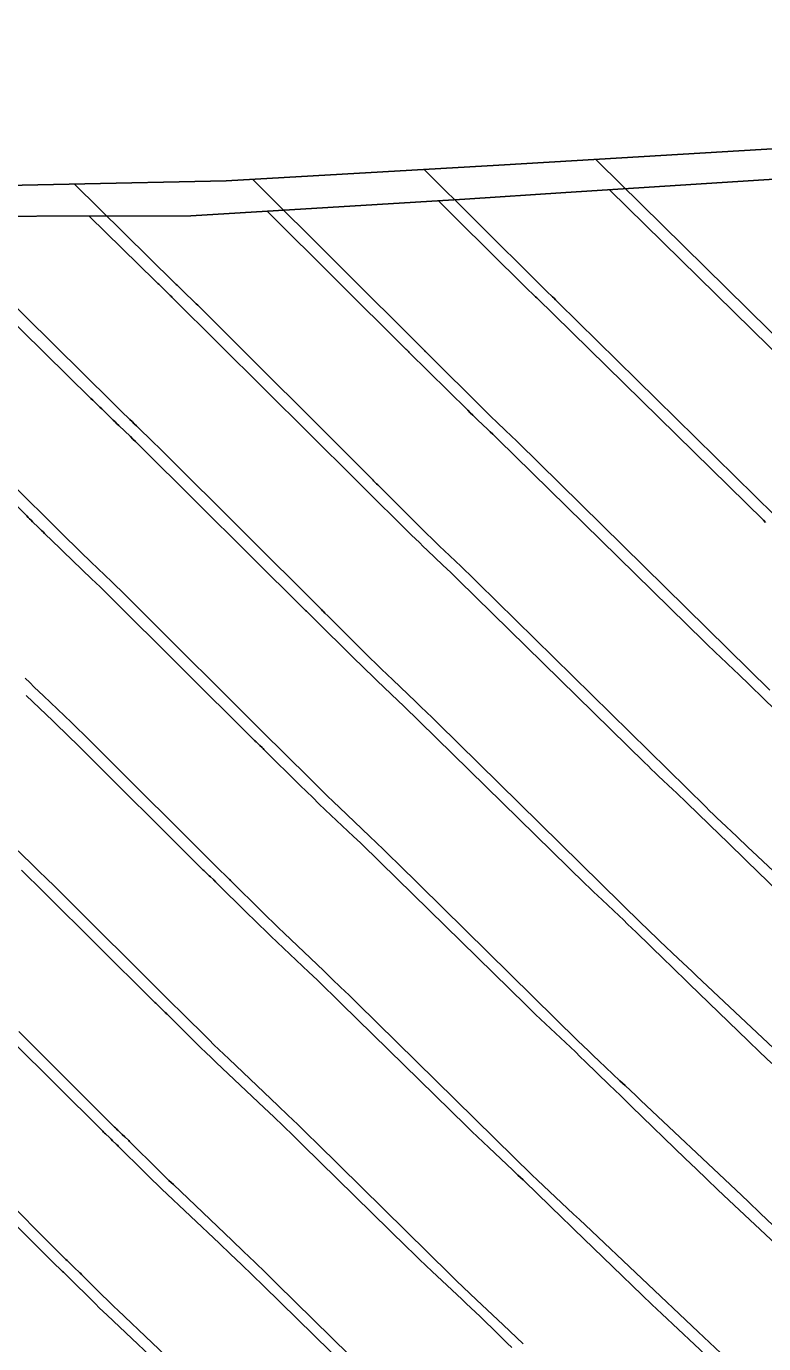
# Model space of a CAD drawing. Extents: x 954385 to 988206, y 1868364 to 1924553.
# Drawn here: x 955478.88 to 955496.09, y 1923369.5 to 1923400.23 of the extents above; entities that cross this region are included whole.
import ezdxf

# ---------------------------------------------------------------- set-up
doc = ezdxf.new("R2010")
doc.units = 0
for name, color, linetype in [('1', 7, 'Continuous'), ('Ex_Major Contours', 7, 'Continuous'), ('Ex_Minor Contours', 7, 'Continuous'), ('Perimeter', 7, 'Continuous')]:
    doc.layers.add(name, color=color, linetype=linetype)

msp = doc.modelspace()

# ---------------------------------------------------------------- linework, layer by layer
at = {"layer": '1'}
for points in [[(955453.505, 1923400.232), (955460.769, 1923398.966), (955464.707, 1923398.33), (955467.983, 1923397.733), (955475.166, 1923396.549), (955476.214, 1923396.472), (955483.55, 1923396.627), (955489.911, 1923396.995), (955492.255, 1923397.137), (955500.843, 1923397.65), (955503.087, 1923397.29), (955508.48, 1923397.31), (955515.776, 1923397.367), (955516.355, 1923397.313), (955516.853, 1923397.268), (955522.152, 1923395.238), (955525.431, 1923394.005), (955533.143, 1923387.603)], [(955497.718, 1923387.475), (955491.296, 1923393.791), (955491.263, 1923393.824), (955491.23, 1923393.856), (955491.197, 1923393.888), (955491.163, 1923393.92), (955491.029, 1923394.048), (955490.995, 1923394.079), (955490.962, 1923394.112), (955490.929, 1923394.144), (955490.896, 1923394.177), (955489.409, 1923395.656), (955489.385, 1923395.679), (955488.167, 1923396.894)], [(955492.163, 1923397.132), (955492.226, 1923397.069), (955492.234, 1923397.062), (955499.209, 1923390.201), (955499.25, 1923390.16), (955499.292, 1923390.12), (955499.334, 1923390.08), (955499.376, 1923390.04), (955499.586, 1923389.842), (955499.712, 1923389.723), (955500.408, 1923389.067), (955500.537, 1923388.945), (955500.667, 1923388.822), (955500.796, 1923388.698), (955500.924, 1923388.574), (955503.202, 1923386.37), (955503.625, 1923385.961), (955504.048, 1923385.554), (955504.473, 1923385.147), (955504.897, 1923384.741), (955522.993, 1923367.482)], [(955480.01, 1923396.552), (955482.333, 1923394.259), (955482.356, 1923394.236), (955482.38, 1923394.213), (955482.403, 1923394.191), (955482.426, 1923394.168), (955482.519, 1923394.077), (955482.542, 1923394.055), (955482.565, 1923394.032), (955482.589, 1923394.009), (955482.612, 1923393.987), (955482.756, 1923393.849), (955482.788, 1923393.819), (955482.819, 1923393.788), (955482.85, 1923393.758), (955482.882, 1923393.727), (955486.973, 1923389.645), (955486.987, 1923389.631), (955487.001, 1923389.617), (955487.057, 1923389.564), (955487.087, 1923389.534), (955487.1, 1923389.522), (955487.106, 1923389.516), (955488.239, 1923388.389), (955488.336, 1923388.292), (955488.434, 1923388.197), (955488.532, 1923388.102), (955488.631, 1923388.007), (955489.027, 1923387.631), (955489.126, 1923387.536), (955489.225, 1923387.442), (955489.323, 1923387.346), (955489.421, 1923387.251), (955494.736, 1923382.022), (955494.825, 1923381.935), (955494.914, 1923381.849), (955495.004, 1923381.763), (955495.094, 1923381.677), (955495.457, 1923381.335), (955495.547, 1923381.25), (955495.638, 1923381.165), (955495.728, 1923381.079), (955495.819, 1923380.994), (955497.317, 1923379.582)], [(955496.227, 1923384.748), (955490.358, 1923390.521), (955490.293, 1923390.585), (955490.227, 1923390.649), (955490.161, 1923390.712), (955490.095, 1923390.775), (955489.83, 1923391.027), (955489.764, 1923391.091), (955489.698, 1923391.154), (955489.633, 1923391.218), (955489.568, 1923391.283), (955488.257, 1923392.586), (955488.243, 1923392.601), (955488.196, 1923392.646), (955488.183, 1923392.658), (955488.179, 1923392.662), (955484.169, 1923396.663)], [(955496.312, 1923376.397), (955494.521, 1923378.084), (955494.415, 1923378.185), (955494.308, 1923378.285), (955494.201, 1923378.386), (955494.094, 1923378.487), (955493.667, 1923378.889), (955493.561, 1923378.99), (955493.455, 1923379.092), (955493.35, 1923379.194), (955493.245, 1923379.296), (955488.483, 1923383.98), (955488.353, 1923384.108), (955488.222, 1923384.234), (955488.091, 1923384.361), (955487.96, 1923384.486), (955487.432, 1923384.987), (955487.301, 1923385.113), (955487.17, 1923385.24), (955487.04, 1923385.367), (955486.91, 1923385.495), (955485.954, 1923386.446), (955485.937, 1923386.463), (955485.92, 1923386.48), (955485.85, 1923386.547), (955485.807, 1923386.588), (955485.787, 1923386.607), (955485.767, 1923386.627), (955482.091, 1923390.295), (955482.023, 1923390.362), (955481.954, 1923390.43), (955481.885, 1923390.497), (955481.816, 1923390.563), (955481.503, 1923390.863), (955481.452, 1923390.912), (955481.401, 1923390.962), (955481.35, 1923391.011), (955481.299, 1923391.06), (955481.096, 1923391.259), (955481.045, 1923391.308), (955480.995, 1923391.358), (955480.944, 1923391.407), (955480.894, 1923391.457), (955476.127, 1923396.163)], [(955475.201, 1923392.854), (955479.454, 1923388.655), (955479.532, 1923388.579), (955479.61, 1923388.502), (955479.688, 1923388.425), (955479.766, 1923388.349), (955480.079, 1923388.044), (955480.157, 1923387.967), (955480.236, 1923387.891), (955480.314, 1923387.815), (955480.393, 1923387.74), (955480.877, 1923387.277), (955480.983, 1923387.174), (955481.089, 1923387.071), (955481.195, 1923386.967), (955481.3, 1923386.863), (955484.561, 1923383.61), (955484.573, 1923383.597), (955484.586, 1923383.584), (955484.599, 1923383.572), (955484.612, 1923383.559), (955484.702, 1923383.473), (955484.758, 1923383.42), (955484.769, 1923383.409), (955484.78, 1923383.398), (955484.791, 1923383.387), (955484.802, 1923383.376), (955485.623, 1923382.56), (955485.764, 1923382.42), (955485.905, 1923382.282), (955486.048, 1923382.144), (955486.191, 1923382.007), (955486.892, 1923381.342), (955487.056, 1923381.185), (955487.22, 1923381.027), (955487.383, 1923380.869), (955487.545, 1923380.71), (955491.754, 1923376.57), (955491.874, 1923376.452), (955491.996, 1923376.335), (955492.118, 1923376.218), (955492.24, 1923376.102), (955492.732, 1923375.638), (955492.855, 1923375.522), (955492.978, 1923375.406), (955493.101, 1923375.29), (955493.224, 1923375.175), (955495.437, 1923373.089), (955495.726, 1923372.816), (955496.015, 1923372.541), (955496.302, 1923372.266)], [(955495.084, 1923369.285), (955494.823, 1923369.534), (955494.562, 1923369.781), (955491.926, 1923372.265), (955491.787, 1923372.396), (955491.648, 1923372.527), (955491.509, 1923372.658), (955491.37, 1923372.789), (955490.813, 1923373.314), (955490.675, 1923373.445), (955490.537, 1923373.578), (955490.399, 1923373.711), (955490.263, 1923373.844), (955486.607, 1923377.44), (955486.413, 1923377.63), (955486.217, 1923377.82), (955486.021, 1923378.009), (955485.824, 1923378.197), (955484.899, 1923379.076), (955484.769, 1923379.2), (955484.641, 1923379.324), (955484.513, 1923379.449), (955484.385, 1923379.575), (955483.651, 1923380.306), (955483.637, 1923380.32), (955483.624, 1923380.333), (955483.61, 1923380.346), (955483.596, 1923380.359), (955483.514, 1923380.438), (955483.418, 1923380.53), (955483.402, 1923380.546), (955483.386, 1923380.561), (955483.37, 1923380.577), (955483.354, 1923380.592), (955480.509, 1923383.431), (955480.367, 1923383.572), (955480.224, 1923383.712), (955480.081, 1923383.852), (955479.937, 1923383.99), (955479.284, 1923384.616), (955479.177, 1923384.718), (955479.071, 1923384.821), (955478.965, 1923384.924), (955478.859, 1923385.027)], [(955490.473, 1923369.501), (955490.318, 1923369.648), (955490.163, 1923369.794), (955490.007, 1923369.941), (955489.386, 1923370.526), (955489.231, 1923370.673), (955489.077, 1923370.821), (955488.924, 1923370.969), (955488.772, 1923371.118), (955485.67, 1923374.169), (955485.443, 1923374.392), (955485.215, 1923374.613), (955484.986, 1923374.833), (955484.756, 1923375.052), (955483.607, 1923376.144), (955483.491, 1923376.255), (955483.376, 1923376.366), (955483.262, 1923376.478), (955483.148, 1923376.591), (955482.499, 1923377.236), (955482.483, 1923377.252), (955482.467, 1923377.268), (955482.451, 1923377.284), (955482.435, 1923377.299), (955482.337, 1923377.393), (955482.304, 1923377.424), (955482.223, 1923377.502), (955482.204, 1923377.52), (955482.185, 1923377.538), (955482.167, 1923377.556), (955482.148, 1923377.575), (955479.718, 1923380), (955479.539, 1923380.177), (955479.359, 1923380.354), (955479.179, 1923380.529), (955478.997, 1923380.704), (955478.174, 1923381.492)], [(955487.28, 1923368.392), (955484.732, 1923370.899), (955484.473, 1923371.153), (955484.212, 1923371.406), (955483.951, 1923371.657), (955483.689, 1923371.908), (955482.315, 1923373.213), (955482.213, 1923373.31), (955482.111, 1923373.408), (955482.011, 1923373.507), (955481.91, 1923373.606), (955481.347, 1923374.166), (955481.329, 1923374.184), (955481.31, 1923374.203), (955481.292, 1923374.221), (955481.273, 1923374.239), (955481.179, 1923374.329), (955481.122, 1923374.383), (955481.029, 1923374.473), (955481.007, 1923374.494), (955480.985, 1923374.515), (955480.963, 1923374.536), (955480.942, 1923374.557), (955478.927, 1923376.568), (955478.711, 1923376.782)], [(955478.136, 1923373.136), (955479.736, 1923371.54), (955479.76, 1923371.516), (955479.785, 1923371.492), (955479.809, 1923371.468), (955479.834, 1923371.444), (955479.962, 1923371.322), (955480.026, 1923371.26), (955480.111, 1923371.179), (955480.132, 1923371.158), (955480.154, 1923371.138), (955480.175, 1923371.117), (955480.196, 1923371.096), (955480.673, 1923370.621), (955480.76, 1923370.536), (955480.847, 1923370.45), (955480.934, 1923370.365), (955481.023, 1923370.281), (955482.621, 1923368.763)]]:
    msp.add_lwpolyline(points, dxfattribs=at)
at = {"layer": 'Ex_Major Contours'}
for points in [[(955496.131, 1923388.662), (955496.083, 1923388.709), (955490.791, 1923393.898), (955490.766, 1923393.922), (955490.742, 1923393.946), (955490.717, 1923393.97), (955490.692, 1923393.993), (955490.592, 1923394.088), (955490.567, 1923394.112), (955490.542, 1923394.136), (955490.517, 1923394.16), (955490.493, 1923394.184), (955488.939, 1923395.725), (955488.931, 1923395.733), (955488.495, 1923396.166)], [(955478.882, 1923384.624), (955479.502, 1923384.032), (955479.638, 1923383.9), (955479.774, 1923383.769), (955479.91, 1923383.636), (955480.045, 1923383.503), (955483.013, 1923380.552), (955483.028, 1923380.537), (955483.043, 1923380.522), (955483.059, 1923380.507), (955483.074, 1923380.492), (955483.154, 1923380.417), (955483.181, 1923380.391), (955483.248, 1923380.327), (955483.261, 1923380.314), (955483.274, 1923380.302), (955483.287, 1923380.289), (955483.3, 1923380.276), (955484.058, 1923379.524), (955484.189, 1923379.395), (955484.321, 1923379.266), (955484.454, 1923379.139), (955484.587, 1923379.012), (955485.475, 1923378.17), (955485.668, 1923377.988), (955485.859, 1923377.804), (955486.05, 1923377.62), (955486.239, 1923377.434), (955489.148, 1923374.582), (955489.279, 1923374.455), (955489.411, 1923374.328), (955489.543, 1923374.201), (955489.676, 1923374.076), (955490.235, 1923373.55), (955490.355, 1923373.437), (955490.475, 1923373.323), (955490.594, 1923373.209), (955490.713, 1923373.094), (955491.187, 1923372.633), (955491.305, 1923372.518), (955491.424, 1923372.403), (955491.543, 1923372.288), (955491.661, 1923372.173), (955492.793, 1923371.078), (955493.021, 1923370.857), (955493.25, 1923370.638), (955493.481, 1923370.419), (955493.712, 1923370.201), (955495.994, 1923368.056)]]:
    msp.add_lwpolyline(points, dxfattribs=at)
at = {"layer": 'Ex_Minor Contours'}
for points in [[(955492.488, 1923396.419), (955497.469, 1923391.534)], [(955496.364, 1923384.278), (955495.481, 1923385.136), (955495.416, 1923385.199), (955495.351, 1923385.262), (955495.285, 1923385.324), (955495.22, 1923385.386), (955494.956, 1923385.633), (955494.891, 1923385.695), (955494.825, 1923385.758), (955494.76, 1923385.82), (955494.696, 1923385.883), (955489.881, 1923390.605), (955489.823, 1923390.661), (955489.765, 1923390.717), (955489.707, 1923390.773), (955489.648, 1923390.829), (955489.414, 1923391.05), (955489.356, 1923391.106), (955489.298, 1923391.162), (955489.24, 1923391.218), (955489.183, 1923391.275), (955487.811, 1923392.635), (955487.8, 1923392.647), (955487.776, 1923392.67), (955487.754, 1923392.69), (955487.747, 1923392.697), (955484.504, 1923395.921)], [(955496.277, 1923376.036), (955495.999, 1923376.302), (955495.722, 1923376.57), (955494.351, 1923377.897), (955494.207, 1923378.037), (955494.063, 1923378.176), (955493.919, 1923378.316), (955493.776, 1923378.455), (955493.11, 1923379.103), (955493.012, 1923379.198), (955492.913, 1923379.292), (955492.814, 1923379.387), (955492.715, 1923379.48), (955492.316, 1923379.854), (955492.217, 1923379.948), (955492.118, 1923380.043), (955492.02, 1923380.137), (955491.922, 1923380.233), (955488.06, 1923384.02), (955487.936, 1923384.14), (955487.812, 1923384.261), (955487.687, 1923384.38), (955487.562, 1923384.5), (955487.06, 1923384.975), (955486.934, 1923385.094), (955486.81, 1923385.214), (955486.686, 1923385.335), (955486.563, 1923385.457), (955485.556, 1923386.455), (955485.54, 1923386.471), (955485.524, 1923386.487), (955485.483, 1923386.526), (955485.458, 1923386.549), (955485.418, 1923386.588), (955485.399, 1923386.606), (955485.38, 1923386.625), (955481.551, 1923390.431), (955481.492, 1923390.489), (955481.433, 1923390.547), (955481.373, 1923390.605), (955481.313, 1923390.662), (955481.042, 1923390.921), (955480.998, 1923390.963), (955480.954, 1923391.006), (955480.91, 1923391.048), (955480.866, 1923391.091), (955480.645, 1923391.306), (955480.603, 1923391.347), (955480.56, 1923391.388), (955480.476, 1923391.471), (955480.434, 1923391.512), (955480.392, 1923391.553), (955476.073, 1923395.799)], [(955497.187, 1923379.315), (955495.695, 1923380.76), (955495.539, 1923380.911), (955495.382, 1923381.063), (955495.226, 1923381.215), (955495.07, 1923381.367), (955494.295, 1923382.12), (955494.214, 1923382.199), (955494.132, 1923382.277), (955494.05, 1923382.355), (955493.967, 1923382.433), (955493.636, 1923382.744), (955493.554, 1923382.822), (955493.472, 1923382.9), (955493.39, 1923382.979), (955493.309, 1923383.058), (955488.97, 1923387.312), (955488.88, 1923387.401), (955488.789, 1923387.489), (955488.697, 1923387.577), (955488.605, 1923387.664), (955488.237, 1923388.013), (955488.145, 1923388.1), (955488.054, 1923388.188), (955487.963, 1923388.277), (955487.873, 1923388.366), (955486.684, 1923389.545), (955486.667, 1923389.562), (955486.628, 1923389.599), (955486.589, 1923389.636), (955486.576, 1923389.648), (955486.563, 1923389.661), (955482.304, 1923393.895), (955482.283, 1923393.916), (955482.262, 1923393.937), (955482.24, 1923393.957), (955482.219, 1923393.978), (955482.123, 1923394.07), (955482.107, 1923394.085), (955482.091, 1923394.1), (955482.075, 1923394.115), (955482.06, 1923394.13), (955481.974, 1923394.214), (955481.951, 1923394.236), (955481.898, 1923394.288), (955481.891, 1923394.295), (955480.353, 1923395.807)], [(955497.223, 1923371.023), (955495.274, 1923372.854), (955495.018, 1923373.095), (955494.764, 1923373.337), (955494.51, 1923373.58), (955494.257, 1923373.824), (955493.006, 1923375.035), (955492.875, 1923375.162), (955492.743, 1923375.29), (955492.612, 1923375.417), (955492.481, 1923375.544), (955491.924, 1923376.086), (955491.809, 1923376.197), (955491.694, 1923376.308), (955491.578, 1923376.418), (955491.462, 1923376.528), (955490.996, 1923376.965), (955490.88, 1923377.075), (955490.764, 1923377.185), (955490.649, 1923377.296), (955490.535, 1923377.408), (955487.15, 1923380.727), (955486.993, 1923380.88), (955486.835, 1923381.032), (955486.677, 1923381.184), (955486.519, 1923381.335), (955485.86, 1923381.959), (955485.712, 1923382.099), (955485.566, 1923382.24), (955485.42, 1923382.383), (955485.275, 1923382.526), (955484.428, 1923383.366), (955484.407, 1923383.386), (955484.386, 1923383.407), (955484.332, 1923383.459), (955484.3, 1923383.489), (955484.246, 1923383.54), (955484.233, 1923383.552), (955484.221, 1923383.564), (955484.209, 1923383.576), (955484.196, 1923383.589), (955480.798, 1923386.967), (955480.701, 1923387.063), (955480.604, 1923387.158), (955480.506, 1923387.253), (955480.407, 1923387.347), (955479.962, 1923387.772), (955479.889, 1923387.842), (955479.817, 1923387.912), (955479.744, 1923387.982), (955479.672, 1923388.052), (955479.309, 1923388.405), (955479.274, 1923388.439), (955479.239, 1923388.472), (955479.205, 1923388.506), (955479.17, 1923388.54), (955479.031, 1923388.676), (955478.997, 1923388.71), (955478.962, 1923388.744), (955478.927, 1923388.778), (955478.893, 1923388.812), (955474.691, 1923392.942)], [(955490.211, 1923369.413), (955490.104, 1923369.516), (955489.999, 1923369.619), (955489.893, 1923369.722), (955489.469, 1923370.134), (955489.363, 1923370.237), (955489.256, 1923370.339), (955489.149, 1923370.441), (955489.042, 1923370.542), (955488.356, 1923371.186), (955488.206, 1923371.328), (955488.057, 1923371.47), (955487.909, 1923371.613), (955487.761, 1923371.757), (955485.329, 1923374.142), (955485.106, 1923374.359), (955484.882, 1923374.576), (955484.658, 1923374.791), (955484.432, 1923375.006), (955483.314, 1923376.064), (955483.195, 1923376.178), (955483.076, 1923376.292), (955482.959, 1923376.407), (955482.842, 1923376.522), (955482.173, 1923377.186), (955482.157, 1923377.201), (955482.141, 1923377.217), (955482.125, 1923377.232), (955482.11, 1923377.247), (955482.046, 1923377.308), (955482.014, 1923377.339), (955481.982, 1923377.369), (955481.903, 1923377.445), (955481.884, 1923377.462), (955481.866, 1923377.48), (955481.847, 1923377.498), (955481.829, 1923377.516), (955479.292, 1923380.038), (955479.119, 1923380.209), (955478.945, 1923380.379), (955478.771, 1923380.548)], [(955478.539, 1923376.574), (955480.646, 1923374.48), (955480.667, 1923374.459), (955480.688, 1923374.438), (955480.71, 1923374.417), (955480.731, 1923374.397), (955480.823, 1923374.309), (955480.861, 1923374.274), (955480.898, 1923374.238), (955480.972, 1923374.167), (955480.99, 1923374.15), (955481.008, 1923374.132), (955481.027, 1923374.114), (955481.045, 1923374.096), (955481.625, 1923373.52), (955481.728, 1923373.419), (955481.832, 1923373.318), (955481.936, 1923373.217), (955482.041, 1923373.117), (955483.389, 1923371.841), (955483.648, 1923371.595), (955483.906, 1923371.347), (955484.163, 1923371.099), (955484.419, 1923370.849), (955486.374, 1923368.932)], [(955482.346, 1923368.677), (955480.768, 1923370.17), (955480.677, 1923370.257), (955480.587, 1923370.343), (955480.498, 1923370.431), (955480.409, 1923370.518), (955479.917, 1923371.006), (955479.896, 1923371.027), (955479.876, 1923371.047), (955479.855, 1923371.067), (955479.834, 1923371.088), (955479.749, 1923371.168), (955479.728, 1923371.189), (955479.707, 1923371.209), (955479.686, 1923371.229), (955479.665, 1923371.249), (955479.559, 1923371.349), (955479.535, 1923371.372), (955479.511, 1923371.396), (955479.486, 1923371.42), (955479.462, 1923371.444), (955477.786, 1923373.11)]]:
    msp.add_lwpolyline(points, dxfattribs=at)
at = {"layer": 'Perimeter'}
msp.add_lwpolyline([(955460.067, 1923398.302), (955464.024, 1923397.68), (955467.259, 1923397.04), (955474.468, 1923395.872), (955475.521, 1923395.798), (955482.72, 1923395.811), (955489.114, 1923396.204), (955491.47, 1923396.354), (955500.106, 1923396.905), (955502.551, 1923396.746), (955507.834, 1923396.649), (955515.166, 1923396.734), (955515.747, 1923396.683), (955516.247, 1923396.64), (955521.811, 1923394.879), (955525.097, 1923393.654), (955532.861, 1923387.307)], dxfattribs=at)

doc.saveas('drawing.dxf')
